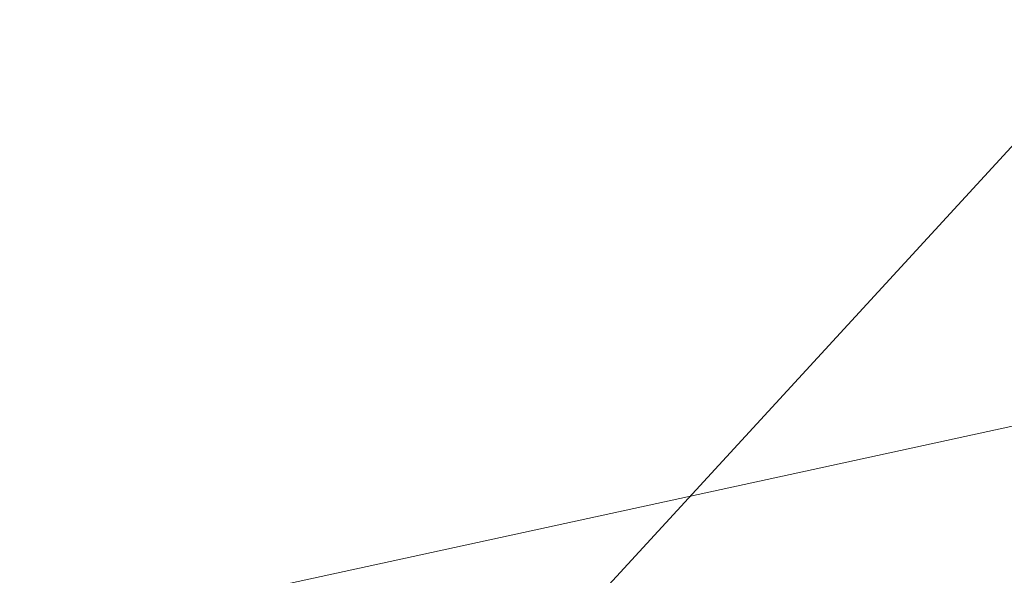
# Model space of a CAD drawing. Header units: metres. Extents: x 163628 to 167855, y 402678 to 405435.
# Tile 705 of 1056: x 165675.699 to 165675.938, y 404062.617 to 404062.752. Entities that reach past the tile are written whole.
import ezdxf

# ---------------------------------------------------------------- set-up
doc = ezdxf.new("R2010")
doc.units = ezdxf.units.M
for name, color, linetype, lineweight in [('X-CA190022.004-UO-BGT_Ondergrond$0$GE_203_VGOHaag_Lijn_GEM', 253, 'X-CA190022.004-UO-BGT_Ondergrond$0$Heg', 9), ('X-CA190022.004-UO-BGT_Ondergrond$0$GE_314_WGDRijbaanLokaleweg_Vlak_GEM', 253, 'Continuous', 9), ('X-CA190022.004-UO-BGT_Ondergrond$0$GE_367_OWGBerm_groenvoorziening_grasenk_GEM', 253, 'Continuous', 9), ('X-CA190022.004-UO-BGT_Ondergrond$0$GE_401_OTDErf_Vlak_GEM', 253, 'Continuous', 9)]:
    doc.layers.add(name, color=color, linetype=linetype, lineweight=lineweight)
doc.layers.add('X-CA190022.004-UO-KL_Wenstracé_v0.3$0$N-WE-KL-TRACE_WENSTRACE-G 1.5m', color=24, linetype='Continuous', lineweight=35, transparency=0.6)
doc.layers.add('X-CA190022.004-UO-KLIC$0$B-OI-KL-WATER_BW_0000551269_VECT_19O042616-G', color=42, linetype='X-CA190022.004-UO-KLIC$0$1-200 WATERLEIDING', lineweight=0, transparency=0.25)
doc.styles.add('X-CA190022.004-UO-KLIC$0$NLCS-ISO', font='NLCS-ISO.ttf')
doc.linetypes.add('X-CA190022.004-UO-BGT_Ondergrond$0$Heg', pattern='A,5,-1.5,[2,dgnlstyle-meierijstad.shx,S=0.007937,R=45,X=0,Y=0],-1.5', length=8)
doc.linetypes.add('X-CA190022.004-UO-KLIC$0$1-200 WATERLEIDING', pattern='A,1.5,-0.6,["WATER",X-CA190022.004-UO-KLIC$0$NLCS-ISO,S=0.24,R=0,X=-0.5,Y=-0.12],-0.65', length=2.75)

msp = doc.modelspace()

# ---------------------------------------------------------------- linework, layer by layer
at = {"layer": 'X-CA190022.004-UO-BGT_Ondergrond$0$GE_203_VGOHaag_Lijn_GEM'}
msp.add_line((165675.49, 404062.232), (165678.625, 404065.645), dxfattribs=at)
at = {"layer": 'X-CA190022.004-UO-BGT_Ondergrond$0$GE_314_WGDRijbaanLokaleweg_Vlak_GEM', "extrusion": (0, 0, -1)}
msp.add_arc((-165627.92041, 404108.72456), 72.11001, 211.3846885, 240.3008563, dxfattribs=at)
at = {"layer": 'X-CA190022.004-UO-BGT_Ondergrond$0$GE_314_WGDRijbaanLokaleweg_Vlak_GEM'}
msp.add_arc((165623.99905, 404115.44948), 75.77967, 311.0451111, 322.4973867, dxfattribs=at)
at = {"layer": 'X-CA190022.004-UO-BGT_Ondergrond$0$GE_367_OWGBerm_groenvoorziening_grasenk_GEM', "flags": 128}
msp.add_lwpolyline([(165673.76, 404058.297), (165673.162, 404058.916), (165673.47, 404061.721), (165675.49, 404062.232), (165678.625, 404065.645), (165687.112, 404077.838), (165687.51, 404077.564), (165688.537, 404076.998), (165688.891, 404076.238), (165688.5, 404075.671)], dxfattribs=at)
at = {"layer": 'X-CA190022.004-UO-BGT_Ondergrond$0$GE_367_OWGBerm_groenvoorziening_grasenk_GEM'}
msp.add_arc((165627.92041, 404108.72456), 72.11001, 299.6991437, 328.6153115, dxfattribs=at)
at = {"layer": 'X-CA190022.004-UO-BGT_Ondergrond$0$GE_367_OWGBerm_groenvoorziening_grasenk_GEM', "extrusion": (0, 0, -1)}
msp.add_arc((-165623.99905, 404115.44948), 75.77967, 217.5026133, 228.9548889, dxfattribs=at)
at = {"layer": 'X-CA190022.004-UO-BGT_Ondergrond$0$GE_401_OTDErf_Vlak_GEM', "flags": 128}
msp.add_lwpolyline([(165635.179, 404146.297), (165637.57, 404146.318), (165641.584, 404147.558), (165647.324, 404146.126), (165656.801, 404140.148), (165663.93, 404135.385), (165673.338, 404128.988), (165683.152, 404122.466), (165691.368, 404116.357), (165696.473, 404112.562), (165706.407, 404105.135), (165698.15, 404093.343), (165697.473, 404092.383), (165696.151, 404090.507), (165692.497, 404085.324), (165690.571, 404082.473), (165689.927, 404081.692), (165689.57, 404081.743), (165686.77, 404078.073), (165687.112, 404077.838), (165678.625, 404065.645), (165675.49, 404062.232), (165673.47, 404061.721)], dxfattribs=at)
at = {"layer": 'X-CA190022.004-UO-KL_Wenstracé_v0.3$0$N-WE-KL-TRACE_WENSTRACE-G 1.5m', "lineweight": 18, "ltscale": 0.2, "const_width": 1.5}
msp.add_lwpolyline([(165576.11775, 404009.78617, 0.039739), (165596.16603, 404018.27493), (165667.34149, 404052.87532, 0.124118), (165678.24741, 404062.05122), (165690.19195, 404078.62901, -0.152208), (165708.4365, 404092.33628, -0.152208)], format="xyb", dxfattribs=at)
at = {"layer": 'X-CA190022.004-UO-KLIC$0$B-OI-KL-WATER_BW_0000551269_VECT_19O042616-G', "flags": 128}
msp.add_lwpolyline([(165679.83333, 404063.5), (165672.16667, 404061.83333)], dxfattribs=at)

doc.saveas('drawing.dxf')
